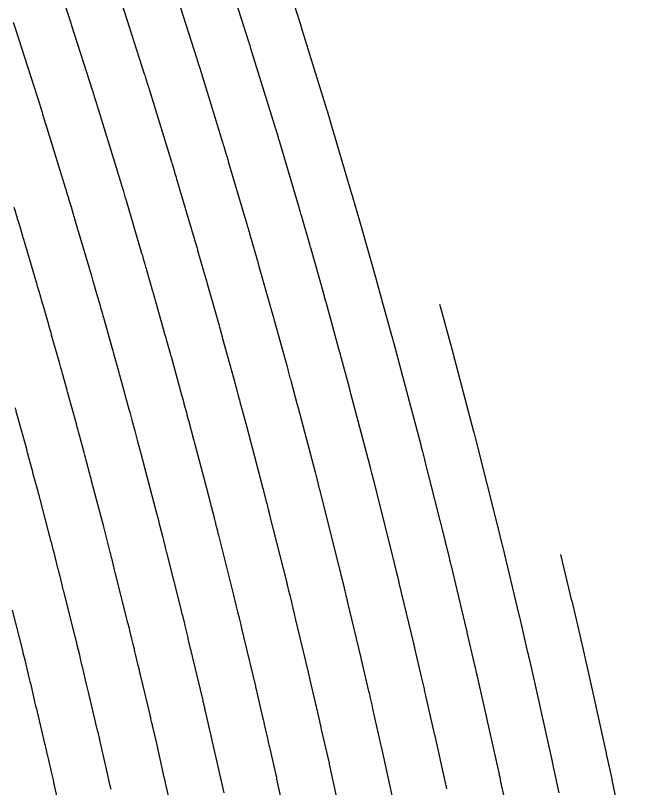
# Model space of a CAD drawing. Extents: x 1098669 to 1198896, y 698679 to 704410.
# Drawn here: x 1106828.71 to 1106862.38, y 699585 to 699627.29 of the extents above; entities that cross this region are included whole.
import ezdxf

# ---------------------------------------------------------------- set-up
doc = ezdxf.new("R2010")
doc.units = 0
doc.layers.add('R_Contours', color=7, linetype='Continuous')

msp = doc.modelspace()

# ---------------------------------------------------------------- linework, layer by layer
at = {"layer": 'R_Contours'}
for points in [[(1106840.079, 699630.282), (1106841.495, 699625.857), (1106841.502, 699625.832), (1106841.51, 699625.808), (1106841.518, 699625.783), (1106841.526, 699625.758), (1106841.572, 699625.608), (1106841.587, 699625.559), (1106842.913, 699621.262), (1106842.921, 699621.235), (1106842.929, 699621.208), (1106842.957, 699621.113), (1106842.962, 699621.1), (1106843.106, 699620.621), (1106843.119, 699620.578), (1106843.132, 699620.535), (1106843.164, 699620.427), (1106843.183, 699620.362), (1106844.278, 699616.67), (1106844.285, 699616.643), (1106844.293, 699616.617), (1106844.301, 699616.591), (1106844.308, 699616.564), (1106844.346, 699616.433), (1106844.369, 699616.353), (1106844.831, 699614.756), (1106844.84, 699614.726), (1106844.848, 699614.697), (1106844.878, 699614.593), (1106844.882, 699614.578), (1106845.594, 699612.068), (1106845.606, 699612.026), (1106845.618, 699611.984), (1106845.629, 699611.942), (1106845.641, 699611.9), (1106845.71, 699611.652), (1106845.721, 699611.609), (1106846.468, 699608.911), (1106846.482, 699608.861), (1106846.495, 699608.811), (1106846.509, 699608.761), (1106846.522, 699608.711), (1106846.575, 699608.512), (1106846.588, 699608.462), (1106846.601, 699608.412), (1106846.614, 699608.362), (1106846.628, 699608.312), (1106847.004, 699606.923), (1106847.012, 699606.895), (1106847.026, 699606.839), (1106847.034, 699606.812), (1106848.035, 699603.019), (1106848.048, 699602.97), (1106848.06, 699602.922), (1106848.073, 699602.873), (1106848.085, 699602.825), (1106848.136, 699602.624), (1106848.147, 699602.579), (1106848.159, 699602.533), (1106848.171, 699602.488), (1106848.182, 699602.442), (1106848.239, 699602.222), (1106848.246, 699602.196), (1106848.253, 699602.17), (1106848.259, 699602.143), (1106848.266, 699602.117), (1106848.291, 699602.013), (1106848.298, 699601.986), (1106848.304, 699601.96), (1106848.311, 699601.934), (1106848.317, 699601.908), (1106849.355, 699597.799), (1106849.364, 699597.762), (1106849.373, 699597.725), (1106849.382, 699597.689), (1106849.391, 699597.652), (1106849.427, 699597.504), (1106849.436, 699597.467), (1106849.445, 699597.43), (1106849.454, 699597.393), (1106849.463, 699597.356), (1106849.606, 699596.775), (1106849.617, 699596.728), (1106849.628, 699596.681), (1106849.64, 699596.634), (1106849.651, 699596.587), (1106849.695, 699596.399), (1106849.706, 699596.352), (1106849.717, 699596.305), (1106849.728, 699596.258), (1106849.739, 699596.21), (1106850.537, 699592.891), (1106850.543, 699592.87), (1106850.548, 699592.848), (1106850.553, 699592.827), (1106850.558, 699592.805), (1106850.577, 699592.72), (1106850.587, 699592.677), (1106850.597, 699592.634), (1106850.981, 699590.989), (1106850.998, 699590.917), (1106851.014, 699590.844), (1106851.031, 699590.772), (1106851.047, 699590.7), (1106851.111, 699590.41), (1106851.127, 699590.338), (1106851.143, 699590.266), (1106851.159, 699590.193), (1106851.176, 699590.121), (1106851.673, 699587.941), (1106851.68, 699587.909), (1106852.282, 699585.187), (1106852.3, 699585.105), (1106852.318, 699585.023), (1106852.336, 699584.94)], [(1106837.315, 699629.104), (1106838.635, 699624.977), (1106838.651, 699624.93), (1106838.665, 699624.882), (1106838.68, 699624.835), (1106838.695, 699624.788), (1106838.768, 699624.551), (1106838.797, 699624.456), (1106838.812, 699624.409), (1106840.043, 699620.415), (1106840.051, 699620.392), (1106840.058, 699620.369), (1106840.065, 699620.345), (1106840.072, 699620.322), (1106840.107, 699620.205), (1106840.128, 699620.135), (1106840.249, 699619.737), (1106840.26, 699619.7), (1106840.271, 699619.663), (1106840.282, 699619.626), (1106840.293, 699619.589), (1106840.347, 699619.404), (1106840.369, 699619.33), (1106840.38, 699619.293), (1106841.395, 699615.869), (1106841.408, 699615.827), (1106841.42, 699615.784), (1106841.433, 699615.741), (1106841.445, 699615.699), (1106841.494, 699615.528), (1106841.519, 699615.443), (1106841.543, 699615.358), (1106841.965, 699613.901), (1106841.978, 699613.854), (1106841.992, 699613.807), (1106842.025, 699613.69), (1106842.045, 699613.619), (1106842.699, 699611.313), (1106842.717, 699611.249), (1106842.735, 699611.184), (1106842.753, 699611.12), (1106842.771, 699611.055), (1106842.875, 699610.68), (1106842.881, 699610.656), (1106842.893, 699610.614), (1106842.894, 699610.608), (1106843.585, 699608.113), (1106843.605, 699608.039), (1106843.625, 699607.965), (1106843.645, 699607.891), (1106843.665, 699607.817), (1106843.743, 699607.52), (1106843.763, 699607.446), (1106843.783, 699607.372), (1106843.802, 699607.298), (1106843.822, 699607.224), (1106844.162, 699605.972), (1106844.169, 699605.945), (1106844.176, 699605.918), (1106844.194, 699605.85), (1106844.204, 699605.809), (1106845.138, 699602.272), (1106845.156, 699602.204), (1106845.174, 699602.136), (1106845.191, 699602.068), (1106845.209, 699602), (1106845.29, 699601.678), (1106845.301, 699601.634), (1106845.312, 699601.591), (1106845.323, 699601.548), (1106845.334, 699601.505), (1106845.382, 699601.32), (1106845.391, 699601.284), (1106845.4, 699601.247), (1106845.41, 699601.211), (1106845.419, 699601.174), (1106845.455, 699601.028), (1106845.464, 699600.991), (1106845.473, 699600.955), (1106845.482, 699600.918), (1106845.491, 699600.882), (1106846.46, 699597.044), (1106846.473, 699596.994), (1106846.485, 699596.944), (1106846.497, 699596.894), (1106846.509, 699596.844), (1106846.557, 699596.644), (1106846.569, 699596.594), (1106846.581, 699596.544), (1106846.594, 699596.494), (1106846.606, 699596.444), (1106846.725, 699595.961), (1106846.74, 699595.898), (1106846.755, 699595.835), (1106846.77, 699595.772), (1106846.785, 699595.708), (1106846.844, 699595.455), (1106846.859, 699595.392), (1106846.874, 699595.328), (1106846.889, 699595.265), (1106846.904, 699595.202), (1106847.648, 699592.11), (1106847.655, 699592.082), (1106847.661, 699592.053), (1106847.668, 699592.025), (1106847.674, 699591.997), (1106847.7, 699591.884), (1106847.707, 699591.856), (1106847.713, 699591.828), (1106847.72, 699591.799), (1106847.726, 699591.771), (1106848.075, 699590.279), (1106848.097, 699590.185), (1106848.118, 699590.091), (1106848.139, 699589.997), (1106848.16, 699589.903), (1106848.244, 699589.526), (1106848.265, 699589.432), (1106848.286, 699589.338), (1106848.307, 699589.244), (1106848.328, 699589.15), (1106848.788, 699587.135), (1106848.791, 699587.122), (1106848.797, 699587.095), (1106849.355, 699584.569)], [(1106831.308, 699628.215), (1106831.741, 699626.895), (1106831.749, 699626.871), (1106831.756, 699626.846), (1106831.776, 699626.785), (1106831.787, 699626.749), (1106832.917, 699623.216), (1106832.947, 699623.124), (1106832.976, 699623.032), (1106833.005, 699622.94), (1106833.033, 699622.847), (1106833.147, 699622.478), (1106833.175, 699622.386), (1106833.204, 699622.293), (1106833.232, 699622.201), (1106833.261, 699622.109), (1106834.305, 699618.723), (1106834.318, 699618.68), (1106834.332, 699618.636), (1106834.345, 699618.593), (1106834.358, 699618.55), (1106834.41, 699618.378), (1106834.435, 699618.291), (1106834.462, 699618.205), (1106834.539, 699617.947), (1106834.557, 699617.89), (1106834.574, 699617.832), (1106834.591, 699617.775), (1106834.608, 699617.717), (1106834.694, 699617.425), (1106834.714, 699617.357), (1106834.734, 699617.289), (1106834.754, 699617.221), (1106834.775, 699617.154), (1106835.63, 699614.268), (1106835.652, 699614.193), (1106835.674, 699614.118), (1106835.696, 699614.043), (1106835.718, 699613.968), (1106835.805, 699613.667), (1106835.826, 699613.591), (1106835.848, 699613.516), (1106835.87, 699613.441), (1106835.891, 699613.366), (1106836.232, 699612.19), (1106836.243, 699612.149), (1106836.255, 699612.109), (1106836.267, 699612.068), (1106836.278, 699612.027), (1106836.336, 699611.824), (1106836.359, 699611.742), (1106836.37, 699611.701), (1106836.909, 699609.803), (1106836.94, 699609.693), (1106836.971, 699609.584), (1106837.001, 699609.475), (1106837.031, 699609.365), (1106837.207, 699608.728), (1106837.218, 699608.688), (1106837.232, 699608.637), (1106837.24, 699608.607), (1106837.818, 699606.517), (1106837.852, 699606.395), (1106837.885, 699606.272), (1106837.918, 699606.15), (1106837.951, 699606.027), (1106838.08, 699605.537), (1106838.113, 699605.414), (1106838.146, 699605.291), (1106838.178, 699605.169), (1106838.212, 699605.047), (1106838.476, 699604.069), (1106838.482, 699604.047), (1106838.488, 699604.025), (1106838.494, 699604.003), (1106838.5, 699603.981), (1106838.523, 699603.893), (1106838.534, 699603.848), (1106838.546, 699603.804), (1106839.345, 699600.778), (1106839.373, 699600.671), (1106839.401, 699600.564), (1106839.428, 699600.457), (1106839.455, 699600.35), (1106839.598, 699599.785), (1106839.608, 699599.746), (1106839.617, 699599.708), (1106839.627, 699599.67), (1106839.637, 699599.632), (1106839.677, 699599.479), (1106839.686, 699599.44), (1106839.696, 699599.402), (1106839.706, 699599.364), (1106839.715, 699599.326), (1106839.781, 699599.059), (1106839.795, 699599.001), (1106839.809, 699598.944), (1106839.823, 699598.887), (1106839.838, 699598.83), (1106840.67, 699595.532), (1106840.69, 699595.456), (1106840.708, 699595.38), (1106840.727, 699595.304), (1106840.745, 699595.228), (1106840.818, 699594.925), (1106840.837, 699594.849), (1106840.855, 699594.773), (1106840.873, 699594.697), (1106840.892, 699594.621), (1106840.971, 699594.3), (1106840.99, 699594.221), (1106841.009, 699594.142), (1106841.028, 699594.063), (1106841.047, 699593.985), (1106841.144, 699593.568), (1106841.166, 699593.472), (1106841.189, 699593.376), (1106841.212, 699593.281), (1106841.235, 699593.185), (1106841.869, 699590.547), (1106841.879, 699590.505), (1106841.889, 699590.464), (1106841.898, 699590.422), (1106841.908, 699590.38), (1106841.946, 699590.213), (1106841.956, 699590.171), (1106841.965, 699590.13), (1106841.975, 699590.088), (1106841.985, 699590.046), (1106842.262, 699588.86), (1106842.294, 699588.722), (1106842.325, 699588.585), (1106842.356, 699588.447), (1106842.387, 699588.309), (1106842.509, 699587.758), (1106842.54, 699587.62), (1106842.57, 699587.482), (1106842.601, 699587.345), (1106842.633, 699587.207), (1106843.016, 699585.525), (1106843.021, 699585.506), (1106843.029, 699585.466), (1106843.501, 699583.333)], [(1106834.551, 699627.926), (1106835.776, 699624.097), (1106835.799, 699624.027), (1106835.821, 699623.957), (1106835.842, 699623.887), (1106835.864, 699623.818), (1106835.95, 699623.538), (1106835.971, 699623.468), (1106835.993, 699623.398), (1106836.015, 699623.329), (1106836.036, 699623.259), (1106837.174, 699619.569), (1106837.185, 699619.536), (1106837.195, 699619.503), (1106837.205, 699619.469), (1106837.215, 699619.436), (1106837.265, 699619.27), (1106837.285, 699619.203), (1106837.295, 699619.17), (1106837.391, 699618.852), (1106837.407, 699618.8), (1106837.422, 699618.747), (1106837.438, 699618.695), (1106837.453, 699618.643), (1106837.515, 699618.433), (1106837.546, 699618.328), (1106837.577, 699618.223), (1106838.513, 699615.069), (1106838.53, 699615.01), (1106838.547, 699614.951), (1106838.564, 699614.892), (1106838.581, 699614.833), (1106838.649, 699614.597), (1106838.666, 699614.538), (1106838.683, 699614.479), (1106838.7, 699614.421), (1106838.717, 699614.362), (1106839.098, 699613.045), (1106839.107, 699613.013), (1106839.117, 699612.981), (1106839.126, 699612.949), (1106839.135, 699612.917), (1106839.18, 699612.757), (1106839.208, 699612.66), (1106839.804, 699610.558), (1106839.829, 699610.471), (1106839.853, 699610.384), (1106839.877, 699610.297), (1106839.901, 699610.21), (1106840.041, 699609.704), (1106840.05, 699609.672), (1106840.063, 699609.624), (1106840.067, 699609.607), (1106840.702, 699607.315), (1106840.729, 699607.217), (1106840.755, 699607.118), (1106840.782, 699607.02), (1106840.808, 699606.922), (1106840.912, 699606.528), (1106840.938, 699606.43), (1106840.964, 699606.332), (1106840.99, 699606.233), (1106841.017, 699606.135), (1106841.319, 699605.021), (1106841.324, 699605.003), (1106841.329, 699604.985), (1106841.333, 699604.967), (1106841.338, 699604.949), (1106841.356, 699604.878), (1106841.366, 699604.842), (1106841.375, 699604.807), (1106842.242, 699601.525), (1106842.265, 699601.438), (1106842.287, 699601.35), (1106842.31, 699601.263), (1106842.332, 699601.175), (1106842.444, 699600.731), (1106842.454, 699600.69), (1106842.465, 699600.65), (1106842.475, 699600.609), (1106842.486, 699600.568), (1106842.528, 699600.406), (1106842.538, 699600.365), (1106842.548, 699600.325), (1106842.558, 699600.284), (1106842.569, 699600.243), (1106842.618, 699600.043), (1106842.629, 699599.996), (1106842.641, 699599.949), (1106842.653, 699599.903), (1106842.664, 699599.856), (1106843.565, 699596.288), (1106843.581, 699596.225), (1106843.597, 699596.162), (1106843.612, 699596.099), (1106843.627, 699596.036), (1106843.688, 699595.784), (1106843.703, 699595.721), (1106843.718, 699595.658), (1106843.734, 699595.595), (1106843.749, 699595.532), (1106843.844, 699595.147), (1106843.863, 699595.068), (1106843.882, 699594.989), (1106843.901, 699594.909), (1106843.92, 699594.83), (1106843.994, 699594.511), (1106844.013, 699594.432), (1106844.031, 699594.352), (1106844.05, 699594.273), (1106844.069, 699594.193), (1106844.758, 699591.328), (1106844.767, 699591.293), (1106844.775, 699591.258), (1106844.783, 699591.224), (1106844.791, 699591.189), (1106844.823, 699591.049), (1106844.831, 699591.014), (1106844.839, 699590.979), (1106844.847, 699590.944), (1106844.855, 699590.909), (1106845.168, 699589.57), (1106845.195, 699589.454), (1106845.222, 699589.338), (1106845.248, 699589.222), (1106845.274, 699589.106), (1106845.376, 699588.642), (1106845.402, 699588.526), (1106845.428, 699588.41), (1106845.454, 699588.294), (1106845.48, 699588.178), (1106845.902, 699586.33), (1106845.906, 699586.314), (1106845.913, 699586.281), (1106846.428, 699583.951)], [(1106843.974, 699627.924), (1106844.354, 699626.738), (1106844.363, 699626.708), (1106845.782, 699622.108), (1106845.795, 699622.065), (1106845.964, 699621.505), (1106845.971, 699621.481), (1106845.986, 699621.432), (1106847.16, 699617.47), (1106847.169, 699617.44), (1106847.195, 699617.349), (1106847.698, 699615.611), (1106847.705, 699615.587), (1106847.719, 699615.537), (1106848.489, 699612.824), (1106848.5, 699612.784), (1106848.511, 699612.745), (1106848.544, 699612.626), (1106848.548, 699612.61), (1106849.351, 699609.709), (1106849.358, 699609.683), (1106849.365, 699609.657), (1106849.372, 699609.632), (1106849.379, 699609.606), (1106849.406, 699609.503), (1106849.413, 699609.477), (1106849.42, 699609.452), (1106849.426, 699609.426), (1106849.433, 699609.4), (1106849.847, 699607.874), (1106849.852, 699607.854), (1106849.863, 699607.814), (1106850.932, 699603.766), (1106850.94, 699603.737), (1106850.947, 699603.708), (1106850.955, 699603.679), (1106850.962, 699603.65), (1106850.991, 699603.533), (1106850.999, 699603.504), (1106851.006, 699603.475), (1106851.014, 699603.446), (1106851.021, 699603.417), (1106851.097, 699603.124), (1106851.105, 699603.092), (1106851.113, 699603.06), (1106851.132, 699602.982), (1106851.14, 699602.95), (1106851.144, 699602.934), (1106852.25, 699598.555), (1106852.256, 699598.531), (1106852.262, 699598.507), (1106852.268, 699598.483), (1106852.273, 699598.459), (1106852.296, 699598.363), (1106852.308, 699598.315), (1106852.32, 699598.267), (1106852.486, 699597.589), (1106852.494, 699597.558), (1106852.501, 699597.528), (1106852.509, 699597.497), (1106852.516, 699597.466), (1106852.545, 699597.342), (1106852.552, 699597.312), (1106852.559, 699597.281), (1106852.567, 699597.25), (1106852.574, 699597.219), (1106853.427, 699593.673), (1106853.434, 699593.643), (1106853.441, 699593.614), (1106853.457, 699593.54), (1106853.468, 699593.496), (1106853.888, 699591.698), (1106853.899, 699591.648), (1106853.911, 699591.597), (1106853.922, 699591.547), (1106853.934, 699591.497), (1106853.978, 699591.295), (1106853.99, 699591.244), (1106854.001, 699591.194), (1106854.012, 699591.143), (1106854.024, 699591.093), (1106854.559, 699588.746), (1106854.564, 699588.723), (1106855.209, 699585.805), (1106855.223, 699585.745), (1106855.236, 699585.685), (1106855.249, 699585.625), (1106855.261, 699585.565), (1106855.312, 699585.324), (1106855.325, 699585.264), (1106855.338, 699585.203), (1106855.35, 699585.143), (1106855.363, 699585.083), (1106855.609, 699583.947)], [(1106828.584, 699626.916), (1106828.964, 699625.757), (1106828.974, 699625.726), (1106828.984, 699625.695), (1106829.009, 699625.617), (1106829.019, 699625.586), (1106829.023, 699625.571), (1106830.058, 699622.336), (1106830.095, 699622.221), (1106830.131, 699622.107), (1106830.167, 699621.992), (1106830.202, 699621.877), (1106830.344, 699621.418), (1106830.379, 699621.303), (1106830.414, 699621.188), (1106830.45, 699621.074), (1106830.485, 699620.959), (1106831.436, 699617.876), (1106831.452, 699617.823), (1106831.468, 699617.77), (1106831.484, 699617.717), (1106831.5, 699617.664), (1106831.564, 699617.452), (1106831.58, 699617.399), (1106831.596, 699617.346), (1106831.612, 699617.293), (1106831.628, 699617.24), (1106831.693, 699617.024), (1106831.71, 699616.971), (1106831.726, 699616.917), (1106831.742, 699616.863), (1106831.758, 699616.81), (1106831.873, 699616.417), (1106831.898, 699616.334), (1106831.922, 699616.251), (1106831.947, 699616.167), (1106831.972, 699616.084), (1106832.747, 699613.468), (1106832.774, 699613.376), (1106832.801, 699613.285), (1106832.828, 699613.193), (1106832.854, 699613.102), (1106832.96, 699612.736), (1106832.986, 699612.644), (1106833.013, 699612.553), (1106833.039, 699612.461), (1106833.066, 699612.37), (1106833.365, 699611.335), (1106833.379, 699611.286), (1106833.393, 699611.236), (1106833.407, 699611.187), (1106833.421, 699611.138), (1106833.477, 699610.94), (1106833.505, 699610.841), (1106833.533, 699610.743), (1106834.014, 699609.048), (1106834.051, 699608.916), (1106834.088, 699608.784), (1106834.125, 699608.652), (1106834.162, 699608.52), (1106834.373, 699607.752), (1106834.383, 699607.716), (1106834.403, 699607.642), (1106834.413, 699607.606), (1106834.935, 699605.719), (1106834.976, 699605.572), (1106835.015, 699605.426), (1106835.055, 699605.279), (1106835.094, 699605.132), (1106835.249, 699604.545), (1106835.288, 699604.398), (1106835.327, 699604.251), (1106835.366, 699604.105), (1106835.406, 699603.958), (1106835.634, 699603.118), (1106835.641, 699603.092), (1106835.648, 699603.065), (1106835.655, 699603.039), (1106835.662, 699603.013), (1106835.689, 699602.907), (1106835.696, 699602.881), (1106835.702, 699602.855), (1106835.709, 699602.828), (1106835.716, 699602.802), (1106836.448, 699600.031), (1106836.481, 699599.905), (1106836.514, 699599.778), (1106836.546, 699599.652), (1106836.579, 699599.526), (1106836.752, 699598.838), (1106836.761, 699598.802), (1106836.77, 699598.766), (1106836.78, 699598.73), (1106836.789, 699598.695), (1106836.826, 699598.551), (1106836.835, 699598.516), (1106836.844, 699598.48), (1106836.853, 699598.444), (1106836.862, 699598.408), (1106836.944, 699598.074), (1106836.961, 699598.006), (1106836.977, 699597.939), (1106836.994, 699597.871), (1106837.011, 699597.804), (1106837.776, 699594.776), (1106837.798, 699594.687), (1106837.82, 699594.599), (1106837.842, 699594.51), (1106837.863, 699594.421), (1106837.956, 699594.035), (1106837.974, 699593.961), (1106837.992, 699593.887), (1106838.01, 699593.813), (1106838.028, 699593.739), (1106838.1, 699593.444), (1106838.118, 699593.37), (1106838.136, 699593.296), (1106838.154, 699593.222), (1106838.171, 699593.148), (1106838.294, 699592.624), (1106838.32, 699592.512), (1106838.346, 699592.4), (1106838.373, 699592.288), (1106838.4, 699592.176), (1106838.979, 699589.765), (1106838.991, 699589.717), (1106839.002, 699589.669), (1106839.014, 699589.62), (1106839.025, 699589.572), (1106839.069, 699589.378), (1106839.08, 699589.329), (1106839.091, 699589.281), (1106839.103, 699589.232), (1106839.114, 699589.184), (1106839.355, 699588.15), (1106839.392, 699587.991), (1106839.429, 699587.832), (1106839.465, 699587.672), (1106839.5, 699587.512), (1106839.642, 699586.874), (1106839.677, 699586.714), (1106839.713, 699586.554), (1106839.749, 699586.395), (1106839.785, 699586.235), (1106840.131, 699584.72)], [(1106837.245, 699583.915), (1106836.937, 699585.264), (1106836.896, 699585.445), (1106836.855, 699585.627), (1106836.815, 699585.808), (1106836.774, 699585.99), (1106836.608, 699586.74), (1106836.571, 699586.909), (1106836.532, 699587.078), (1106836.494, 699587.248), (1106836.454, 699587.417), (1106836.243, 699588.321), (1106836.23, 699588.376), (1106836.217, 699588.431), (1106836.205, 699588.487), (1106836.192, 699588.542), (1106836.142, 699588.763), (1106836.129, 699588.818), (1106836.116, 699588.874), (1106836.103, 699588.929), (1106836.09, 699588.984), (1106835.565, 699591.168), (1106835.534, 699591.296), (1106835.504, 699591.424), (1106835.473, 699591.552), (1106835.443, 699591.68), (1106835.296, 699592.312), (1106835.28, 699592.381), (1106835.263, 699592.45), (1106835.247, 699592.519), (1106835.23, 699592.588), (1106835.162, 699592.863), (1106835.145, 699592.932), (1106835.128, 699593.001), (1106835.112, 699593.07), (1106835.095, 699593.139), (1106834.981, 699593.613), (1106834.957, 699593.715), (1106834.932, 699593.817), (1106834.906, 699593.919), (1106834.881, 699594.02), (1106834.185, 699596.777), (1106834.165, 699596.855), (1106834.146, 699596.933), (1106834.126, 699597.011), (1106834.107, 699597.089), (1106834.009, 699597.49), (1106834, 699597.524), (1106833.992, 699597.557), (1106833.983, 699597.591), (1106833.975, 699597.624), (1106833.94, 699597.758), (1106833.932, 699597.791), (1106833.923, 699597.825), (1106833.915, 699597.858), (1106833.906, 699597.891), (1106833.702, 699598.701), (1106833.665, 699598.847), (1106833.627, 699598.993), (1106833.59, 699599.138), (1106833.551, 699599.284), (1106832.887, 699601.799), (1106832.879, 699601.83), (1106832.871, 699601.861), (1106832.863, 699601.891), (1106832.855, 699601.922), (1106832.823, 699602.044), (1106832.816, 699602.075), (1106832.807, 699602.106), (1106832.799, 699602.136), (1106832.791, 699602.167), (1106832.583, 699602.935), (1106832.546, 699603.073), (1106832.508, 699603.211), (1106832.472, 699603.35), (1106832.435, 699603.488), (1106832.237, 699604.238), (1106832.191, 699604.409), (1106832.145, 699604.58), (1106832.099, 699604.75), (1106832.052, 699604.921), (1106831.586, 699606.605), (1106831.578, 699606.633), (1106831.57, 699606.662), (1106831.551, 699606.734), (1106831.539, 699606.777), (1106831.292, 699607.675), (1106831.249, 699607.829), (1106831.206, 699607.984), (1106831.163, 699608.138), (1106831.119, 699608.292), (1106830.696, 699609.784), (1106830.679, 699609.842), (1106830.663, 699609.9), (1106830.647, 699609.958), (1106830.63, 699610.016), (1106830.565, 699610.248), (1106830.548, 699610.306), (1106830.532, 699610.364), (1106830.515, 699610.422), (1106830.498, 699610.48), (1106830.24, 699611.374), (1106830.208, 699611.482), (1106830.177, 699611.589), (1106830.146, 699611.697), (1106830.115, 699611.805), (1106829.991, 699612.236), (1106829.96, 699612.344), (1106829.928, 699612.452), (1106829.897, 699612.559), (1106829.865, 699612.667), (1106829.169, 699615.014), (1106829.14, 699615.113), (1106829.111, 699615.212), (1106829.081, 699615.311), (1106829.052, 699615.409), (1106828.907, 699615.902), (1106828.892, 699615.952), (1106828.877, 699616.002), (1106828.862, 699616.052), (1106828.847, 699616.102), (1106828.787, 699616.301), (1106828.757, 699616.401), (1106828.727, 699616.501), (1106828.643, 699616.779)], [(1106851.966, 699611.476), (1106852.234, 699610.506), (1106852.239, 699610.489), (1106852.69, 699608.826), (1106852.692, 699608.816), (1106853.829, 699604.513), (1106853.836, 699604.484), (1106853.851, 699604.426), (1106853.858, 699604.397), (1106853.954, 699604.025), (1106853.96, 699604.004), (1106853.969, 699603.966), (1106853.97, 699603.96), (1106855.145, 699599.311), (1106855.15, 699599.289), (1106855.155, 699599.267), (1106855.169, 699599.212), (1106855.177, 699599.179), (1106855.367, 699598.403), (1106855.375, 699598.374), (1106855.381, 699598.345), (1106855.399, 699598.271), (1106855.406, 699598.242), (1106855.409, 699598.228), (1106856.317, 699594.454), (1106856.322, 699594.43), (1106856.335, 699594.375), (1106856.338, 699594.359), (1106856.794, 699592.408), (1106856.801, 699592.379), (1106856.807, 699592.351), (1106856.814, 699592.322), (1106856.82, 699592.293), (1106856.846, 699592.179), (1106856.852, 699592.15), (1106856.858, 699592.121), (1106856.865, 699592.093), (1106856.871, 699592.064), (1106857.445, 699589.551), (1106857.448, 699589.537), (1106858.137, 699586.423), (1106858.145, 699586.385), (1106858.153, 699586.347), (1106858.161, 699586.309), (1106858.169, 699586.271), (1106858.201, 699586.119), (1106858.209, 699586.081), (1106858.217, 699586.043), (1106858.226, 699586.005), (1106858.234, 699585.967), (1106858.504, 699584.713)], [(1106833.953, 699584.899), (1106833.908, 699585.1), (1106833.707, 699586.01), (1106833.672, 699586.168), (1106833.636, 699586.325), (1106833.6, 699586.483), (1106833.564, 699586.64), (1106833.372, 699587.458), (1106833.358, 699587.52), (1106833.344, 699587.582), (1106833.329, 699587.644), (1106833.315, 699587.707), (1106833.258, 699587.955), (1106833.244, 699588.017), (1106833.23, 699588.079), (1106833.215, 699588.141), (1106833.2, 699588.203), (1106832.73, 699590.159), (1106832.695, 699590.304), (1106832.661, 699590.448), (1106832.627, 699590.592), (1106832.593, 699590.737), (1106832.421, 699591.475), (1106832.406, 699591.539), (1106832.39, 699591.603), (1106832.375, 699591.668), (1106832.359, 699591.732), (1106832.296, 699591.987), (1106832.281, 699592.051), (1106832.265, 699592.115), (1106832.25, 699592.179), (1106832.234, 699592.244), (1106832.099, 699592.805), (1106832.071, 699592.92), (1106832.043, 699593.035), (1106832.015, 699593.15), (1106831.986, 699593.265), (1106831.358, 699595.751), (1106831.336, 699595.84), (1106831.314, 699595.928), (1106831.292, 699596.016), (1106831.27, 699596.105), (1106831.155, 699596.573), (1106831.148, 699596.604), (1106831.14, 699596.635), (1106831.132, 699596.666), (1106831.124, 699596.697), (1106831.092, 699596.821), (1106831.084, 699596.852), (1106831.076, 699596.883), (1106831.068, 699596.914), (1106831.06, 699596.945), (1106830.825, 699597.876), (1106830.783, 699598.041), (1106830.741, 699598.207), (1106830.698, 699598.372), (1106830.655, 699598.537), (1106830.058, 699600.797), (1106830.049, 699600.832), (1106830.039, 699600.867), (1106830.03, 699600.902), (1106830.021, 699600.937), (1106829.985, 699601.076), (1106829.976, 699601.111), (1106829.967, 699601.146), (1106829.958, 699601.181), (1106829.948, 699601.216), (1106829.759, 699601.915), (1106829.724, 699602.043), (1106829.69, 699602.171), (1106829.656, 699602.299), (1106829.622, 699602.428), (1106829.38, 699603.343), (1106829.328, 699603.538), (1106829.275, 699603.733), (1106829.222, 699603.928), (1106829.169, 699604.123), (1106828.759, 699605.604), (1106828.75, 699605.637), (1106828.741, 699605.669), (1106828.719, 699605.752), (1106828.71, 699605.784), (1106828.706, 699605.801)], [(1106858.596, 699597.771), (1106859.206, 699595.235), (1106859.209, 699595.222), (1106859.701, 699593.117), (1106859.707, 699593.09), (1106859.716, 699593.049), (1106859.719, 699593.036), (1106860.33, 699590.356), (1106860.331, 699590.351), (1106861.064, 699587.041), (1106861.071, 699587.009), (1106861.077, 699586.978), (1106861.094, 699586.899), (1106861.101, 699586.867), (1106861.104, 699586.851), (1106861.4, 699585.48), (1106861.404, 699585.463), (1106861.41, 699585.431), (1106862.382, 699580.778)], [(1106828.532, 699594.725), (1106829.091, 699592.509), (1106829.123, 699592.381), (1106829.155, 699592.253), (1106829.186, 699592.126), (1106829.217, 699591.998), (1106829.373, 699591.348), (1106829.387, 699591.289), (1106829.402, 699591.23), (1106829.416, 699591.171), (1106829.431, 699591.112), (1106829.489, 699590.875), (1106829.503, 699590.816), (1106829.517, 699590.757), (1106829.532, 699590.698), (1106829.545, 699590.639), (1106829.743, 699589.793), (1106829.78, 699589.632), (1106829.818, 699589.472), (1106829.857, 699589.311), (1106829.895, 699589.151), (1106830.311, 699587.421), (1106830.327, 699587.353), (1106830.344, 699587.284), (1106830.359, 699587.215), (1106830.375, 699587.146), (1106830.438, 699586.871), (1106830.454, 699586.802), (1106830.47, 699586.733), (1106830.486, 699586.665), (1106830.502, 699586.596), (1106830.673, 699585.863), (1106830.707, 699585.717), (1106830.74, 699585.572), (1106830.773, 699585.427), (1106830.805, 699585.281), (1106831.057, 699584.142)]]:
    msp.add_lwpolyline(points, dxfattribs=at)

doc.saveas('drawing.dxf')
